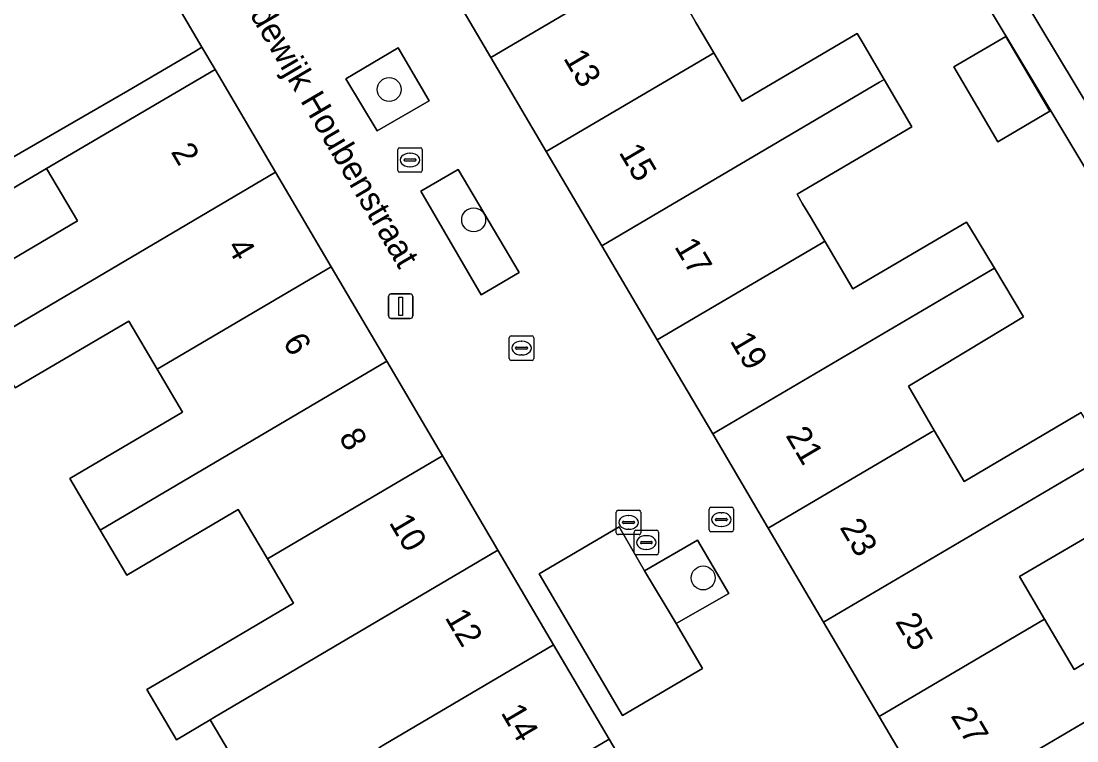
# Model space of a CAD drawing. Extents: x 161771 to 163125, y 382475 to 383179.
# Drawn here: x 162165.3 to 162208.42, y 382858.33 to 382887.75 of the extents above; entities that cross this region are included whole.
import ezdxf

# ---------------------------------------------------------------- set-up
doc = ezdxf.new("R2010")
doc.units = 0
for name, color, linetype in [('IMGEO_Boom', 7, 'Continuous'), ('IMGEO_Brandkraan', 7, 'Continuous'), ('IMGEO_Erf', 7, 'Continuous'), ('IMGEO_Groenvoorziening', 7, 'Continuous'), ('IMGEO_Kolk', 7, 'Continuous'), ('IMGEO_Lichtmast', 7, 'Continuous'), ('IMGEO_Muur', 7, 'Continuous'), ('IMGEO_Openbare_ruimte_label', 7, 'Continuous'), ('IMGEO_Pand', 7, 'Continuous'), ('IMGEO_Pand_nummerreeks', 7, 'Continuous'), ('IMGEO_Rioolput', 7, 'Continuous'), ('IMGEO_Voetpad_open', 7, 'Continuous'), ('IMGEO_Woonerf_open', 7, 'Continuous')]:
    doc.layers.add(name, color=color, linetype=linetype)

msp = doc.modelspace()

# ---------------------------------------------------------------- linework, layer by layer
at = {"layer": 'IMGEO_Boom'}
for centre in [(162180.33, 382884.955), (162183.782, 382879.631), (162193.154, 382864.993)]:
    msp.add_circle(centre, 0.489, dxfattribs=at)
at = {"layer": 'IMGEO_Brandkraan'}
for p, q in [((162193.398, 382866.954), (162193.398, 382867.806)), ((162193.473, 382867.88), (162194.325, 382867.88)), ((162194.399, 382867.806), (162194.399, 382866.954)), ((162193.657, 382867.374), (162193.657, 382867.386)), ((162194.095, 382867.337), (162193.697, 382867.337)), ((162193.7, 382867.423), (162194.098, 382867.423)), ((162193.886, 382867.66), (162193.911, 382867.66)), ((162194.141, 382867.386), (162194.141, 382867.374)), ((162194.325, 382866.88), (162193.473, 382866.88)), ((162193.909, 382867.1), (162193.884, 382867.1))]:
    msp.add_line(p, q, dxfattribs=at)
for points in [[(162193.398, 382866.954), (162193.398, 382867.806)], [(162193.473, 382867.88), (162194.325, 382867.88)], [(162194.399, 382867.806), (162194.399, 382866.954)], [(162194.325, 382866.88), (162193.473, 382866.88)]]:
    msp.add_lwpolyline(points, dxfattribs=at)
for centre, radius, start, end in [((162193.475, 382867.804), 0.0765, 91.552, 178.448), ((162193.475, 382867.804), 0.0765, 91.552, 178.448), ((162194.323, 382867.804), 0.0765, 1.552, 88.448), ((162194.323, 382867.804), 0.0765, 1.552, 88.448), ((162193.697, 382867.383), 0.0403, 85.8775, 175.7526), ((162193.694, 382867.373), 0.0366, 178.938, 274.7102), ((162194.098, 382867.38), 0.043, 264.8664, 352.4533), ((162194.102, 382867.385), 0.0386, 1.7309, 96.639), ((162193.475, 382866.956), 0.0765, 181.552, 268.448), ((162193.475, 382866.956), 0.0765, 181.552, 268.448), ((162194.323, 382866.956), 0.0765, 271.552, 358.448), ((162194.323, 382866.956), 0.0765, 271.552, 358.448)]:
    msp.add_arc(centre, radius, start, end, dxfattribs=at)
for centre, major_axis, ratio, start_param, end_param in [((162193.885, 382867.38), (-0.387, 0.002), 0.722429, 4.712389, 7.853982), ((162193.91, 382867.38), (-0.39, 0.002), 0.717154, 1.570796, 4.712389)]:
    msp.add_ellipse(centre, major_axis=major_axis, ratio=ratio, start_param=start_param, end_param=end_param, dxfattribs=at)
at = {"layer": 'IMGEO_Erf'}
for points in [[(162208.441, 382924.061), (162207.747, 382924.906), (162207.683, 382924.994), (162203.504, 382921.921), (162199.199, 382918.755), (162200.549, 382916.903), (162196.141, 382913.662), (162197.811, 382911.39), (162194.779, 382909.16), (162196.234, 382906.4), (162197.376, 382903.61), (162199.437, 382904.84), (162200.936, 382902.33), (162202.523, 382899.671), (162200.462, 382898.441), (162203.161, 382893.811), (162205.221, 382895.042), (162206.796, 382892.408), (162208.316, 382889.864), (162206.256, 382888.633), (162209.022, 382884.024)], [(162221.205, 382860.984), (162195.988, 382903.042)], [(162192.662, 382888.035), (162192.86, 382887.698), (162193.594, 382886.449), (162194.749, 382884.484), (162199.446, 382887.242), (162199.642, 382886.907), (162200.548, 382885.363), (162201.68, 382883.433), (162196.987, 382880.674), (162197.216, 382880.285), (162197.533, 382879.745), (162198.117, 382878.751), (162199.262, 382876.803), (162203.913, 382879.537), (162204.027, 382879.348), (162205.047, 382877.649), (162206.242, 382875.66), (162203.866, 382874.233), (162201.535, 382872.833), (162202.593, 382871.024), (162203.813, 382868.94), (162208.591, 382871.749)], [(162162.793, 382876.754), (162167.599, 382879.589), (162166.34, 382881.724), (162162.96, 382879.732)], [(162174.102, 382857.366), (162173.459, 382858.456), (162173.024, 382859.195), (162171.642, 382858.38), (162170.435, 382860.428), (162171.998, 382861.349), (162176.43, 382863.962), (162175.361, 382865.774), (162174.17, 382867.795), (162169.614, 382865.109), (162168.531, 382866.947), (162167.289, 382869.053), (162171.892, 382871.767), (162170.859, 382873.52), (162169.695, 382875.493), (162165.063, 382872.761)], [(162209.84, 382867.259), (162206.078, 382865.048), (162207.097, 382863.314), (162208.309, 382861.253), (162213.126, 382864.183)]]:
    msp.add_lwpolyline(points, dxfattribs=at)
for points in [[(162166.964, 382896.454), (162165.619, 382895.402), (162168.751, 382891.017), (162168.819, 382890.922), (162166.903, 382889.54), (162165.124, 382888.257), (162162.032, 382892.502), (162160.22, 382891.181), (162158.305, 382889.786), (162159.719, 382887.778), (162160.945, 382888.641), (162162.558, 382886.35), (162161.333, 382885.487), (162159.699, 382884.336), (162159.796, 382884.203), (162162.398, 382880.63), (162164.033, 382881.653), (162169.663, 382884.898), (162172.416, 382886.522), (162172.685, 382886.678), (162172.68, 382886.686)], [(162205.188, 382882.822), (162203.396, 382885.876), (162205.516, 382887.12), (162207.308, 382884.066)]]:
    msp.add_lwpolyline(points, close=True, dxfattribs=at)
at = {"layer": 'IMGEO_Groenvoorziening'}
for points in [[(162179.844, 382883.271), (162181.959, 382884.494), (162180.698, 382886.655), (162178.564, 382885.391)], [(162184.093, 382876.564), (162185.643, 382877.471), (162183.154, 382881.69), (162181.619, 382880.798)], [(162192.045, 382863.127), (162194.197, 382864.358), (162192.918, 382866.54), (162190.755, 382865.282)]]:
    msp.add_lwpolyline(points, close=True, dxfattribs=at)
at = {"layer": 'IMGEO_Kolk'}
for p, q in [((162180.684, 382881.648), (162180.684, 382882.5)), ((162180.759, 382882.574), (162181.611, 382882.574)), ((162181.685, 382882.5), (162181.685, 382881.648)), ((162180.943, 382882.068), (162180.943, 382882.08)), ((162181.381, 382882.031), (162180.983, 382882.031)), ((162180.986, 382882.117), (162181.384, 382882.117)), ((162181.172, 382882.354), (162181.197, 382882.354)), ((162181.427, 382882.08), (162181.427, 382882.068)), ((162181.611, 382881.574), (162180.759, 382881.574)), ((162181.195, 382881.794), (162181.17, 382881.794)), ((162185.237, 382873.96), (162185.237, 382874.812)), ((162185.312, 382874.886), (162186.164, 382874.886)), ((162185.725, 382874.666), (162185.75, 382874.666)), ((162186.238, 382874.812), (162186.238, 382873.96)), ((162185.496, 382874.38), (162185.496, 382874.392)), ((162185.934, 382874.343), (162185.536, 382874.343)), ((162185.539, 382874.429), (162185.937, 382874.429)), ((162185.98, 382874.392), (162185.98, 382874.38)), ((162186.164, 382873.886), (162185.312, 382873.886)), ((162185.748, 382874.106), (162185.723, 382874.106)), ((162190.406, 382866.941), (162191.258, 382866.941)), ((162190.331, 382866.015), (162190.331, 382866.867)), ((162190.59, 382866.435), (162190.59, 382866.447)), ((162190.633, 382866.484), (162191.031, 382866.484)), ((162190.819, 382866.721), (162190.844, 382866.721)), ((162191.074, 382866.447), (162191.074, 382866.435)), ((162191.332, 382866.867), (162191.332, 382866.015)), ((162191.028, 382866.398), (162190.63, 382866.398)), ((162190.842, 382866.161), (162190.817, 382866.161)), ((162191.258, 382865.941), (162190.406, 382865.941))]:
    msp.add_line(p, q, dxfattribs=at)
for points in [[(162180.684, 382881.648), (162180.684, 382882.5)], [(162180.759, 382882.574), (162181.611, 382882.574)], [(162181.685, 382882.5), (162181.685, 382881.648)], [(162181.611, 382881.574), (162180.759, 382881.574)], [(162185.237, 382873.96), (162185.237, 382874.812)], [(162185.312, 382874.886), (162186.164, 382874.886)], [(162186.238, 382874.812), (162186.238, 382873.96)], [(162186.164, 382873.886), (162185.312, 382873.886)], [(162190.406, 382866.941), (162191.258, 382866.941)], [(162190.331, 382866.015), (162190.331, 382866.867)], [(162191.332, 382866.867), (162191.332, 382866.015)], [(162191.258, 382865.941), (162190.406, 382865.941)]]:
    msp.add_lwpolyline(points, dxfattribs=at)
for centre, radius, start, end in [((162180.761, 382882.498), 0.0765, 91.552, 178.448), ((162180.761, 382882.498), 0.0765, 91.552, 178.448), ((162181.609, 382882.498), 0.0765, 1.552, 88.448), ((162181.609, 382882.498), 0.0765, 1.552, 88.448), ((162180.983, 382882.077), 0.0403, 85.8775, 175.7526), ((162180.98, 382882.067), 0.0366, 178.938, 274.7102), ((162181.384, 382882.074), 0.043, 264.8664, 352.4533), ((162181.388, 382882.079), 0.0386, 1.7309, 96.639), ((162180.761, 382881.65), 0.0765, 181.552, 268.448), ((162180.761, 382881.65), 0.0765, 181.552, 268.448), ((162181.609, 382881.65), 0.0765, 271.552, 358.448), ((162181.609, 382881.65), 0.0765, 271.552, 358.448), ((162185.314, 382874.81), 0.0765, 91.552, 178.448), ((162185.314, 382874.81), 0.0765, 91.552, 178.448), ((162186.162, 382874.81), 0.0765, 1.552, 88.448), ((162186.162, 382874.81), 0.0765, 1.552, 88.448), ((162185.536, 382874.389), 0.0403, 85.8775, 175.7526), ((162185.533, 382874.379), 0.0366, 178.938, 274.7102), ((162185.937, 382874.386), 0.043, 264.8664, 352.4533), ((162185.941, 382874.391), 0.0386, 1.7309, 96.639), ((162185.314, 382873.962), 0.0765, 181.552, 268.448), ((162185.314, 382873.962), 0.0765, 181.552, 268.448), ((162186.162, 382873.962), 0.0765, 271.552, 358.448), ((162186.162, 382873.962), 0.0765, 271.552, 358.448), ((162190.408, 382866.865), 0.0765, 91.552, 178.448), ((162190.408, 382866.865), 0.0765, 91.552, 178.448), ((162191.256, 382866.865), 0.0765, 1.552, 88.448), ((162191.256, 382866.865), 0.0765, 1.552, 88.448), ((162190.63, 382866.444), 0.0403, 85.8775, 175.7526), ((162191.035, 382866.446), 0.0386, 1.7309, 96.639), ((162190.408, 382866.017), 0.0765, 181.552, 268.448), ((162190.408, 382866.017), 0.0765, 181.552, 268.448), ((162190.627, 382866.434), 0.0366, 178.938, 274.7102), ((162191.031, 382866.441), 0.043, 264.8664, 352.4533), ((162191.256, 382866.017), 0.0765, 271.552, 358.448), ((162191.256, 382866.017), 0.0765, 271.552, 358.448)]:
    msp.add_arc(centre, radius, start, end, dxfattribs=at)
for centre, major_axis, ratio, start_param, end_param in [((162181.171, 382882.074), (-0.387, 0.002), 0.722429, 4.712389, 7.853982), ((162181.196, 382882.074), (-0.39, 0.002), 0.717154, 1.570796, 4.712389), ((162185.724, 382874.386), (-0.387, 0.002), 0.722429, 4.712389, 7.853982), ((162185.749, 382874.386), (-0.39, 0.002), 0.717154, 1.570796, 4.712389), ((162190.818, 382866.441), (-0.387, 0.002), 0.722429, 4.712389, 7.853982), ((162190.843, 382866.441), (-0.39, 0.002), 0.717154, 1.570796, 4.712389)]:
    msp.add_ellipse(centre, major_axis=major_axis, ratio=ratio, start_param=start_param, end_param=end_param, dxfattribs=at)
at = {"layer": 'IMGEO_Lichtmast'}
for p, q in [((162180.305, 382875.699), (162180.305, 382876.499)), ((162180.305, 382876.499), (162180.305, 382875.699)), ((162180.405, 382876.599), (162181.195, 382876.599)), ((162181.195, 382876.599), (162180.405, 382876.599)), ((162181.295, 382876.499), (162181.295, 382875.699)), ((162181.295, 382875.699), (162181.295, 382876.499)), ((162181.195, 382875.599), (162180.405, 382875.599)), ((162180.405, 382875.599), (162181.195, 382875.599))]:
    msp.add_line(p, q, dxfattribs=at)
msp.add_lwpolyline([(162180.725, 382876.474), (162180.875, 382876.474), (162180.875, 382875.724), (162180.725, 382875.724), (162180.725, 382876.474)], dxfattribs=at)
for centre, start, end in [((162180.405, 382876.499), 90, 180), ((162180.405, 382876.499), 90, 180), ((162181.195, 382876.499), 0, 90), ((162181.195, 382876.499), 360, 90), ((162180.405, 382875.699), 180, 270), ((162180.405, 382875.699), 180, 270), ((162181.195, 382875.699), 270, 0), ((162181.195, 382875.699), 270, 0)]:
    msp.add_arc(centre, 0.1, start, end, dxfattribs=at)
at = {"layer": 'IMGEO_Muur'}
msp.add_lwpolyline([(162166.964, 382896.454), (162172.68, 382886.686)], dxfattribs=at)
at = {"layer": 'IMGEO_Pand'}
for points in [[(162196.03, 382893.063), (162195.123, 382894.609), (162194.888, 382895.009), (162190.182, 382892.243), (162189.064, 382894.144), (162188.911, 382894.054), (162182.218, 382890.114), (162184.483, 382886.267), (162195.834, 382892.948)], [(162196.03, 382893.063), (162195.834, 382892.948), (162184.483, 382886.267), (162186.748, 382882.419), (162193.44, 382886.358), (162193.594, 382886.449), (162192.86, 382887.698), (162192.662, 382888.035), (162192.504, 382888.304), (162197.204, 382891.062)], [(162200.548, 382885.363), (162199.642, 382886.907), (162199.446, 382887.242), (162194.749, 382884.484), (162193.594, 382886.449), (162193.44, 382886.358), (162186.748, 382882.419), (162189.012, 382878.571), (162200.355, 382885.249)], [(162205.188, 382882.822), (162207.308, 382884.066), (162205.516, 382887.12), (162203.396, 382885.876)], [(162163.981, 382874.665), (162175.693, 382881.572), (162173.22, 382885.778), (162168.913, 382883.24), (162166.34, 382881.724), (162167.599, 382879.589), (162162.793, 382876.754)], [(162200.548, 382885.363), (162200.355, 382885.249), (162189.012, 382878.571), (162191.277, 382874.724), (162197.966, 382878.662), (162198.117, 382878.751), (162197.533, 382879.745), (162197.216, 382880.285), (162196.987, 382880.674), (162201.68, 382883.433)], [(162170.859, 382873.52), (162177.964, 382877.71), (162175.693, 382881.572), (162163.981, 382874.665), (162165.063, 382872.761), (162169.695, 382875.493)], [(162204.889, 382877.556), (162205.047, 382877.649), (162204.027, 382879.348), (162203.913, 382879.537), (162199.262, 382876.803), (162198.117, 382878.751), (162197.966, 382878.662), (162191.277, 382874.724), (162193.542, 382870.876)], [(162170.859, 382873.52), (162171.892, 382871.767), (162167.289, 382869.053), (162168.531, 382866.947), (162180.234, 382873.849), (162177.964, 382877.71)], [(162202.593, 382871.024), (162201.535, 382872.833), (162203.866, 382874.233), (162206.242, 382875.66), (162205.047, 382877.649), (162204.889, 382877.556), (162193.542, 382870.876), (162195.806, 382867.029), (162202.494, 382870.966)], [(162180.234, 382873.849), (162168.531, 382866.947), (162169.614, 382865.109), (162174.17, 382867.795), (162175.361, 382865.774), (162182.505, 382869.987)], [(162206.078, 382865.048), (162209.84, 382867.259), (162211.03, 382865.233), (162216.509, 382868.453), (162214.071, 382872.601), (162209.644, 382869.995), (162209.409, 382869.856), (162198.07, 382863.181), (162200.335, 382859.333), (162207.097, 382863.314)], [(162202.593, 382871.024), (162202.494, 382870.966), (162195.806, 382867.029), (162198.07, 382863.181), (162209.409, 382869.856), (162209.644, 382869.995), (162208.591, 382871.749), (162203.813, 382868.94)], [(162184.775, 382866.125), (162182.505, 382869.987), (162175.361, 382865.774), (162176.43, 382863.962), (162171.998, 382861.349), (162170.435, 382860.428), (162171.642, 382858.38), (162173.024, 382859.195), (162173.199, 382859.298)], [(162187.046, 382862.263), (162184.775, 382866.125), (162173.199, 382859.298), (162173.024, 382859.195), (162173.459, 382858.456), (162174.102, 382857.366), (162174.479, 382857.589), (162175.676, 382855.559), (162179.93, 382858.067), (162180.112, 382858.174)], [(162202.6, 382855.486), (162213.938, 382862.161), (162214.218, 382862.326), (162213.126, 382864.183), (162208.309, 382861.253), (162207.097, 382863.314), (162200.335, 382859.333)], [(162187.046, 382862.263), (162180.112, 382858.174), (162179.93, 382858.067), (162180.976, 382856.293), (162176.464, 382853.632), (162177.504, 382851.869), (162177.694, 382851.547), (162189.316, 382858.402)], [(162211.676, 382855.649), (162210.639, 382857.413), (162215.445, 382860.238), (162214.218, 382862.326), (162213.938, 382862.161), (162202.6, 382855.486), (162204.864, 382851.639), (162211.543, 382855.571)], [(162184.453, 382850.332), (162184.666, 382850.458), (162191.587, 382854.54), (162189.316, 382858.402), (162177.694, 382851.547), (162178.802, 382849.668), (162183.286, 382852.312)]]:
    msp.add_lwpolyline(points, close=True, dxfattribs=at)
at = {"layer": 'IMGEO_Rioolput'}
for p, q in [((162189.682, 382867.762), (162190.534, 382867.762)), ((162189.607, 382866.836), (162189.607, 382867.688)), ((162190.095, 382867.542), (162190.12, 382867.542)), ((162190.608, 382867.688), (162190.608, 382866.836)), ((162189.866, 382867.256), (162189.866, 382867.268)), ((162190.304, 382867.219), (162189.906, 382867.219)), ((162189.909, 382867.305), (162190.307, 382867.305)), ((162190.118, 382866.982), (162190.093, 382866.982)), ((162190.35, 382867.268), (162190.35, 382867.256)), ((162190.534, 382866.762), (162189.682, 382866.762))]:
    msp.add_line(p, q, dxfattribs=at)
for points in [[(162189.682, 382867.762), (162190.534, 382867.762)], [(162189.607, 382866.836), (162189.607, 382867.688)], [(162190.608, 382867.688), (162190.608, 382866.836)], [(162190.534, 382866.762), (162189.682, 382866.762)]]:
    msp.add_lwpolyline(points, dxfattribs=at)
for centre, radius, start, end in [((162189.684, 382867.686), 0.0765, 91.552, 178.448), ((162189.684, 382867.686), 0.0765, 91.552, 178.448), ((162190.532, 382867.686), 0.0765, 1.552, 88.448), ((162190.532, 382867.686), 0.0765, 1.552, 88.448), ((162189.906, 382867.265), 0.0403, 85.8775, 175.7526), ((162189.903, 382867.255), 0.0366, 178.938, 274.7102), ((162190.307, 382867.262), 0.043, 264.8664, 352.4533), ((162190.311, 382867.267), 0.0386, 1.7309, 96.639), ((162189.684, 382866.838), 0.0765, 181.552, 268.448), ((162189.684, 382866.838), 0.0765, 181.552, 268.448), ((162190.532, 382866.838), 0.0765, 271.552, 358.448), ((162190.532, 382866.838), 0.0765, 271.552, 358.448)]:
    msp.add_arc(centre, radius, start, end, dxfattribs=at)
for centre, major_axis, ratio, start_param, end_param in [((162190.094, 382867.262), (-0.387, 0.002), 0.722429, 4.712389, 7.853982), ((162190.119, 382867.262), (-0.39, 0.002), 0.717154, 1.570796, 4.712389)]:
    msp.add_ellipse(centre, major_axis=major_axis, ratio=ratio, start_param=start_param, end_param=end_param, dxfattribs=at)
at = {"layer": 'IMGEO_Voetpad_open'}
for points in [[(162209.022, 382884.024), (162206.256, 382888.633), (162204.735, 382891.178), (162203.161, 382893.811), (162200.462, 382898.441), (162198.875, 382901.099), (162197.376, 382903.61), (162196.234, 382906.4), (162194.779, 382909.16), (162191.493, 382914.631), (162187.572, 382921.16), (162186.497, 382920.306), (162193.476, 382908.415), (162194.907, 382905.701), (162195.988, 382903.042), (162221.205, 382860.984)], [(162162.96, 382879.732), (162166.34, 382881.724), (162168.913, 382883.24), (162173.22, 382885.778), (162172.685, 382886.678), (162172.416, 382886.522), (162169.663, 382884.898), (162164.033, 382881.653)]]:
    msp.add_lwpolyline(points, dxfattribs=at)
at = {"layer": 'IMGEO_Woonerf_open'}
for points in [[(162200.335, 382859.333), (162198.07, 382863.181), (162195.806, 382867.029), (162193.542, 382870.876), (162191.277, 382874.724), (162189.012, 382878.571), (162186.748, 382882.419), (162184.483, 382886.267), (162182.218, 382890.114), (162179.954, 382893.961), (162177.689, 382897.809), (162176.572, 382899.707), (162175.425, 382901.656), (162173.16, 382905.504), (162170.933, 382909.288), (162162.894, 382903.388)], [(162165.055, 382899.707), (162166.964, 382896.454), (162172.68, 382886.686), (162172.685, 382886.678), (162173.22, 382885.778), (162175.693, 382881.572), (162177.964, 382877.71), (162180.234, 382873.849), (162182.505, 382869.987), (162184.775, 382866.125), (162187.046, 382862.263), (162189.316, 382858.402), (162191.587, 382854.54), (162193.858, 382850.678), (162196.128, 382846.817), (162198.399, 382842.955), (162200.639, 382839.145), (162201.172, 382838.24), (162201.613, 382837.491), (162204.092, 382838.951)], [(162222.787, 382806.395), (162229.285, 382810.148), (162226.584, 382814.737), (162224.009, 382819.113), (162221.434, 382823.487), (162218.859, 382827.862), (162216.223, 382832.34), (162213.983, 382836.145), (162211.658, 382840.097), (162209.393, 382843.944), (162207.129, 382847.791), (162204.864, 382851.639), (162202.6, 382855.486), (162200.335, 382859.333)]]:
    msp.add_lwpolyline(points, dxfattribs=at)
for points in [[(162179.844, 382883.271), (162178.564, 382885.391), (162180.698, 382886.655), (162181.959, 382884.494)], [(162184.093, 382876.564), (162181.619, 382880.798), (162183.154, 382881.69), (162185.643, 382877.471)], [(162190.755, 382865.282), (162189.724, 382867.084), (162186.457, 382865.163), (162189.863, 382859.37), (162193.13, 382861.291), (162192.045, 382863.127)], [(162192.045, 382863.127), (162193.13, 382861.291), (162189.863, 382859.37), (162186.457, 382865.163), (162189.724, 382867.084), (162190.755, 382865.282), (162192.918, 382866.54), (162194.197, 382864.358)]]:
    msp.add_lwpolyline(points, close=True, dxfattribs=at)

# ---------------------------------------------------------------- texts
at = {"layer": 'IMGEO_Openbare_ruimte_label'}
msp.add_text('Lodewijk Houbenstraat', height=1, rotation=300.3842, dxfattribs=at).set_placement((162173.864, 382889.313))
at = {"layer": 'IMGEO_Pand_nummerreeks'}
for s, rotation, p in [('13', 300.4811, (162187.424, 382886.238)), ('2', 300.4544, (162171.395, 382882.411)), ('15', 300.4811, (162189.691, 382882.387)), ('4', 300.4544, (162173.68, 382878.523)), ('17', 300.4811, (162191.957, 382878.536)), ('6', 300.4544, (162175.965, 382874.637)), ('19', 300.4811, (162194.224, 382874.686)), ('8', 300.4544, (162178.252, 382870.748)), ('21', 300.4803, (162196.501, 382870.815)), ('10', 300.4525, (162180.304, 382867.259)), ('23', 300.4803, (162198.71, 382867.061)), ('12', 300.4525, (162182.586, 382863.379)), ('25', 300.4811, (162200.977, 382863.211)), ('14', 300.4544, (162184.871, 382859.49)), ('27', 300.4803, (162203.243, 382859.36))]:
    msp.add_text(s, height=1, rotation=rotation, dxfattribs=at).set_placement(p)

doc.saveas('drawing.dxf')
